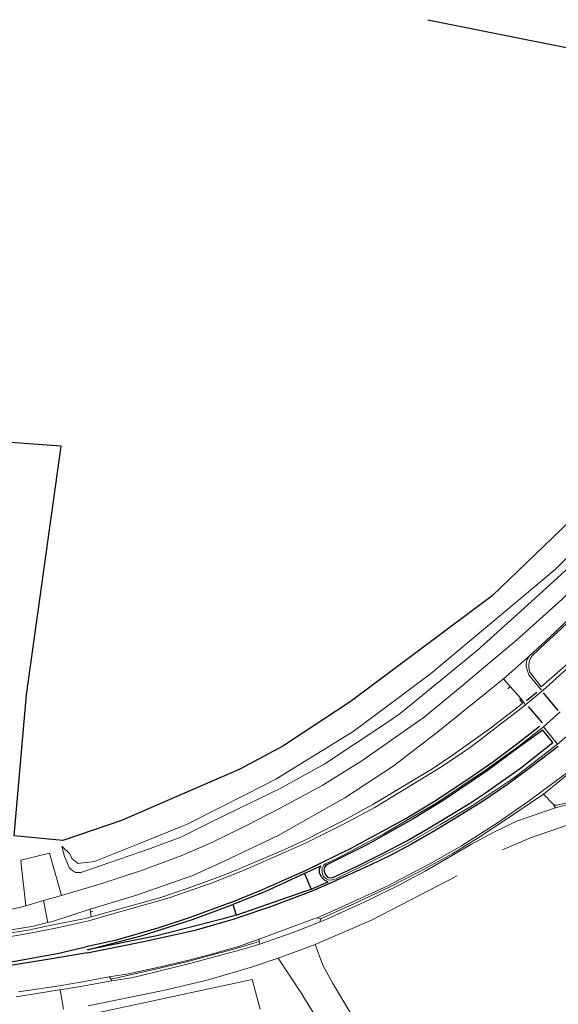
# Model space of a CAD drawing. Header units: metres. Extents: x 169249 to 194689, y 406250 to 412203.
# Tile 308 of 442: x 187714 to 187775, y 410794 to 410905. Entities that reach past the tile are written whole.
import ezdxf

# ---------------------------------------------------------------- set-up
doc = ezdxf.new("R2010")
doc.units = ezdxf.units.M
for name, color, linetype, lineweight in [('BGT_NLCS_N264$0$B-WE-GW-TALUD_KRUIN-G', 252, 'CONTINUOUS', 18), ('BGT_NLCS_N264$0$B-WE-GW-TALUD_TEEN-G', 252, 'CONTINUOUS', 18), ('BGT_NLCS_N264$0$B-WE-IE-TERREINAFSCHEIDING_KUNSTMATIG_HEKWERK-G', 252, 'BGT_NLCS_N264$0$IE-TERREINAFSCHEIDING-KUNSTMATIG', 18), ('BGT_NLCS_N264$0$B-WE-OG-TOPOGRAFIE_TERREIN_GROEN-GV', 252, 'CONTINUOUS', 18), ('BGT_NLCS_N264$0$B-WE-OG-TOPOGRAFIE_TERREIN_GROEN_BOS-GV', 252, 'CONTINUOUS', 18), ('BGT_NLCS_N264$0$B-WE-OG-TOPOGRAFIE_TERREIN_ONBEGROEID-GV', 252, 'CONTINUOUS', 18), ('BGT_NLCS_N264$0$B-WE-OG-TOPOGRAFIE_WEG_BERM-GV', 252, 'CONTINUOUS', 18), ('BGT_NLCS_N264$0$B-WE-OG-TOPOGRAFIE_WEG_RIJWEG-GV', 252, 'CONTINUOUS', 18), ('BGT_NLCS_N264$0$B-WE-OG-TOPOGRAFIE_WEG_RIJWIELPAD-GV', 252, 'CONTINUOUS', 18), ('BGT_NLCS_N264$0$B-WE-OG-TOPOGRAFIE_WEG_VERHARD-G', 252, 'CONTINUOUS', 18), ('X-XX-AL-REFERENTIE-G', 7, 'CONTINUOUS', 18)]:
    doc.layers.add(name, color=color, linetype=linetype, lineweight=lineweight)
for name, color, linetype in [('BGT_NLCS_N264$0$B-WE-IE-TERREINAFSCHEIDING_KUNSTMATIG_HEKWERK_RASTER-G', 252, 'CONTINUOUS'), ('BGT_NLCS_N264$0$B-WE-OG-TOPOGRAFIE_WEG_VERKEERSEILAND-GV', 252, 'CONTINUOUS'), ('BGT_NLCS_N264$0$B-WE-VW-MARKERING-G', 252, 'CONTINUOUS')]:
    doc.layers.add(name, color=color, linetype=linetype)
doc.linetypes.add('BGT_NLCS_N264$0$IE-TERREINAFSCHEIDING-KUNSTMATIG', pattern='A,4,[82,NLCS.SHX,S=0.75,R=90,X=0,Y=0],4,-2', length=10)

# ---------------------------------------------------------------- blocks, each defined once
blk = doc.blocks.new('BGT_NLCS_N264')
at = {"layer": 'BGT_NLCS_N264$0$B-WE-GW-TALUD_KRUIN-G'}
blk.add_polyline3d([(187718.48, 410811.61, 11.18), (187718.76, 410810.47, 11.29), (187719.19, 410809.5, 11.33), (187719.21, 410809.46, 11.34), (187719.3, 410809.21, 11.36), (187719.57, 410808.96, 11.37), (187720.04, 410808.66, 11.38), (187720.61, 410808.65, 11.38), (187728.32, 410811.29, 11.27), (187731.98, 410812.65, 11.27), (187734.93, 410814.14, 11.29), (187737.16, 410815.21, 11.3), (187743.22, 410818.18, 11.3), (187748.28, 410820.95, 11.31), (187755.48, 410825.74, 11.31), (187756.85, 410826.65, 11.31), (187765.58, 410833.8, 11.32), (187770.51, 410838.27, 11.28), (187775.47, 410842.77, 11.3), (187777.37, 410844.69, 11.28)], dxfattribs=at)
at = {"layer": 'BGT_NLCS_N264$0$B-WE-GW-TALUD_TEEN-G'}
blk.add_polyline3d([(187776.68, 410845.27, 10.99), (187774.43, 410842.99, 10.97), (187770.46, 410839.67, 10.94), (187760.29, 410831.18, 10.85), (187754.59, 410826.93, 10.9), (187751.51, 410824.63, 10.92), (187749.24, 410823.23, 10.91), (187742.75, 410819.23, 10.88), (187741.35, 410818.52, 10.88), (187736.57, 410816.09, 10.88), (187732.61, 410814.08, 10.88), (187731.85, 410813.78, 10.9), (187727.48, 410812.02, 10.99), (187722.18, 410809.89, 11.1), (187720.28, 410809.67, 11.15), (187720.18, 410809.76, 11.15), (187719.61, 410810.24, 11.15), (187719.39, 410810.76, 11.12), (187718.48, 410811.61, 11.18)], dxfattribs=at)
at = {"layer": 'BGT_NLCS_N264$0$B-WE-IE-TERREINAFSCHEIDING_KUNSTMATIG_HEKWERK-G'}
blk.add_polyline3d([(187722.16, 410773.56, 11.54), (187722.13, 410792.58, 11.55), (187722.13, 410792.66, 11.55), (187740.04, 410796.51, 11.56), (187740.95, 410793.15, 11.57)], dxfattribs=at)
at = {"layer": 'BGT_NLCS_N264$0$B-WE-IE-TERREINAFSCHEIDING_KUNSTMATIG_HEKWERK_RASTER-G'}
blk.add_polyline3d([(187759.97, 410905.31, 11.01), (187784.38, 410900.41, 11.17), (187787.19, 410899.85, 11.18), (187787.16, 410899.69, 11.18), (187781.71, 410870.53, 10.93), (187779.92, 410853.96, 11.05), (187779.42, 410852.55, 11.06), (187779.26, 410852.09, 11.06), (187778.43, 410850.73, 11.07), (187777.11, 410849.46, 11.04), (187767.27, 410839.99, 10.79), (187751.17, 410827.98, 10.87), (187743.54, 410822.96, 10.87), (187738.65, 410820.34, 10.88), (187725.24, 410814.55, 10.99), (187718.6, 410812.27, 11.06), (187713.07, 410812.8, 10.94), (187714.48, 410828.8, 10.62), (187718.38, 410856.96, 10.67), (187704.67, 410857.95, 10.93), (187702.85, 410858.08, 10.96), (187702.87, 410858.21, 10.96), (187705.94, 410878, 11.2)], dxfattribs=at)
at = {"layer": 'BGT_NLCS_N264$0$B-WE-OG-TOPOGRAFIE_TERREIN_GROEN-GV'}
for points in [[(187718.43, 410806.05, 11.43), (187722.88, 410807.37, 11.4), (187727.63, 410808.91, 11.37), (187732.07, 410810.56, 11.35), (187735.48, 410812.04, 11.34), (187739.42, 410813.97, 11.36), (187743.16, 410815.89, 11.37), (187747.98, 410818.5, 11.32), (187752.48, 410821.29, 11.37), (187759.55, 410826.27, 11.37), (187763.86, 410829.81, 11.36), (187767.02, 410832.46, 11.35), (187770.03, 410834.99, 11.34), (187775.15, 410839.58, 11.3), (187778.26, 410842.61, 11.31), (187778.96, 410843.36, 11.31)], [(187743, 410798.94, 11.79), (187740.1, 410797.95, 11.83), (187734.95, 410796.45, 11.78), (187729.97, 410795.28, 11.78), (187721.46, 410793.52, 11.75)]]:
    blk.add_polyline3d(points, dxfattribs=at)
at = {"layer": 'BGT_NLCS_N264$0$B-WE-OG-TOPOGRAFIE_TERREIN_GROEN_BOS-GV'}
blk.add_polyline3d([(187763.3, 410808.25, 11.9), (187753.68, 410803.26, 11.85), (187747.19, 410800.47, 11.81)], dxfattribs=at)
at = {"layer": 'BGT_NLCS_N264$0$B-WE-OG-TOPOGRAFIE_TERREIN_ONBEGROEID-GV', "linetype": 'Continuous'}
for points in [[(187776.96, 410814.34, 11.79), (187775.89, 410814.06, 11.8), (187771.61, 410812.58, 11.89), (187768.44, 410811.2, 11.89)], [(187705.74, 410803.34, 11.45), (187709.07, 410803.78, 11.45), (187711.84, 410804.25, 11.46), (187713.96, 410804.77, 11.44), (187714.38, 410804.88, 11.43)]]:
    blk.add_polyline3d(points, dxfattribs=at)
at = {"layer": 'BGT_NLCS_N264$0$B-WE-OG-TOPOGRAFIE_WEG_BERM-GV'}
for p, q in [((187769.3, 410829.73, 11.45), (187769.04, 410829.48, 11.54)), ((187721.99, 410804.24, 11.45), (187721.72, 410804.17, 11.47))]:
    blk.add_line(p, q, dxfattribs=at)
for points in [[(187780.21, 410841.04, 11.55), (187774.69, 410835.88, 11.54), (187773.41, 410834.71, 11.54), (187771.77, 410833.16, 11.55), (187771.59, 410832.85, 11.55), (187771.47, 410832.49, 11.55), (187771.41, 410832.15, 11.55), (187771.41, 410831.85, 11.55), (187771.53, 410831.36, 11.54), (187772.84, 410829.68, 11.57), (187777.05, 410833.4, 11.6)], [(187721.79, 410803.61, 11.45), (187729.71, 410805.82, 11.48), (187732.57, 410806.8, 11.48), (187736.83, 410808.36, 11.47), (187739.04, 410809.24, 11.55), (187743.63, 410811.21, 11.56), (187746.02, 410812.31, 11.56), (187750.32, 410814.49, 11.56), (187753.74, 410816.34, 11.57), (187756.77, 410818.16, 11.6), (187760.54, 410820.45, 11.61), (187762.89, 410822.03, 11.61), (187767.08, 410825, 11.62), (187770.21, 410827.44, 11.59), (187770.69, 410827.82, 11.58), (187770.39, 410828.24, 11.54), (187770.52, 410828.36, 11.47)]]:
    blk.add_polyline3d(points, dxfattribs=at)
at = {"layer": 'BGT_NLCS_N264$0$B-WE-OG-TOPOGRAFIE_WEG_RIJWEG-GV'}
blk.add_line((187740.85, 410801.08, 11.66), (187747.05, 410803.38, 11.69), dxfattribs=at)
for points in [[(187793.85, 410851.35, 11.41), (187791.07, 410847.93, 11.47), (187788.14, 410844.26, 11.47), (187785.15, 410840.87, 11.48), (187783.23, 410838.78, 11.49), (187781.36, 410836.87, 11.5), (187777.21, 410833.06, 11.44), (187773.03, 410829.27, 11.48)], [(187771.02, 410827.63, 11.5), (187764.91, 410822.93, 11.47), (187761.65, 410820.71, 11.48), (187753.95, 410816.03, 11.47), (187750.47, 410814.16, 11.46), (187746.18, 410812, 11.45), (187743.78, 410810.94, 11.44), (187739.16, 410808.91, 11.41), (187735.35, 410807.41, 11.37), (187730.66, 410805.77, 11.38), (187723.05, 410803.61, 11.39), (187721.53, 410803.17, 11.41), (187718.13, 410802.42, 11.41), (187717.01, 410802.2, 11.41), (187715.28, 410801.85, 11.41), (187713.37, 410801.51, 11.39), (187711.78, 410801.23, 11.38), (187709.89, 410800.99, 11.37), (187705.85, 410800.42, 11.36), (187701.87, 410799.99, 11.34), (187698.88, 410799.72, 11.37)], [(187774.69, 410823.18, 11.74), (187769.68, 410819.34, 11.73), (187765.05, 410816.25, 11.7), (187761.35, 410814.06, 11.7), (187757.65, 410811.94, 11.69), (187749.58, 410807.93, 11.7), (187749.15, 410807.82, 11.7), (187748.92, 410807.79, 11.7), (187748.66, 410807.82, 11.69), (187748.44, 410807.93, 11.69), (187748.19, 410808.15, 11.69), (187748.07, 410808.35, 11.69), (187747.99, 410808.64, 11.69), (187747.96, 410808.91, 11.69), (187747.99, 410809.13, 11.69), (187748.15, 410809.45, 11.67), (187748.38, 410809.62, 11.62), (187749.82, 410810.3, 11.67), (187755, 410813.01, 11.65), (187758.21, 410814.9, 11.65), (187760.88, 410816.48, 11.7), (187766.63, 410820.32, 11.72), (187770.29, 410822.96, 11.69), (187773.09, 410825.17, 11.69)], [(187723.86, 410796.8, 11.6), (187726.03, 410797.14, 11.61), (187729.32, 410797.88, 11.62), (187732.71, 410798.68, 11.64), (187735.57, 410799.43, 11.62), (187738.51, 410800.25, 11.64), (187740.85, 410801.08, 11.66)], [(187713.56, 410795.12, 11.59), (187718.18, 410795.81, 11.58), (187720.8, 410796.24, 11.59), (187723.86, 410796.8, 11.6)]]:
    blk.add_polyline3d(points, dxfattribs=at)
at = {"layer": 'BGT_NLCS_N264$0$B-WE-OG-TOPOGRAFIE_WEG_RIJWIELPAD-GV'}
for p, q in [((187771.46, 410833.16, 11.44), (187768.56, 410830.58, 11.44)), ((187768.56, 410830.58, 11.44), (187769.3, 410829.73, 11.45)), ((187769.3, 410829.73, 11.45), (187770.52, 410828.36, 11.47)), ((187773.03, 410829.27, 11.48), (187772.78, 410829.4, 11.51)), ((187774.99, 410826.84, 11.62), (187773.09, 410825.17, 11.69)), ((187773.09, 410825.17, 11.69), (187774.69, 410823.18, 11.74)), ((187774.69, 410823.18, 11.74), (187776.66, 410824.87, 11.69)), ((187774.17, 410816.4, 12), (187773.1, 410817.52, 11.81)), ((187774.17, 410816.4, 12), (187774.44, 410815.97, 11.87)), ((187776.39, 410816.5, 11.83), (187774.44, 410815.97, 11.87)), ((187718.43, 410806.05, 11.43), (187716.41, 410805.46, 11.43)), ((187716.41, 410805.46, 11.43), (187714.38, 410804.88, 11.43)), ((187716.87, 410802.97, 11.47), (187716.41, 410805.46, 11.43)), ((187721.72, 410804.17, 11.47), (187721.68, 410804.49, 11.49)), ((187721.79, 410803.61, 11.45), (187721.72, 410804.17, 11.47)), ((187747.42, 410803.51, 11.69), (187747.05, 410803.38, 11.69)), ((187747.79, 410803.41, 11.88), (187747.42, 410803.51, 11.69)), ((187747.76, 410803.07, 11.86), (187747.79, 410803.41, 11.88)), ((187740.85, 410801.08, 11.66), (187740.86, 410800.81, 11.8)), ((187740.86, 410800.81, 11.8), (187740.91, 410800.52, 11.8)), ((187743, 410798.94, 11.79), (187747.19, 410800.47, 11.81)), ((187724.08, 410796.55, 11.72), (187723.86, 410796.8, 11.6)), ((187724.14, 410796.35, 11.73), (187724.08, 410796.55, 11.72)), ((187718.67, 410793.16, 11.74), (187718.27, 410795.34, 11.66))]:
    blk.add_line(p, q, dxfattribs=at)
for points in [[(187771.46, 410833.16, 11.44), (187774.32, 410835.82, 11.42), (187780.42, 410841.69, 11.44), (187786.04, 410847.71, 11.4), (187788.97, 410851.25, 11.4), (187790, 410852.46, 11.39)], [(187772.78, 410829.4, 11.51), (187771.44, 410831.05, 11.45), (187771.22, 410831.61, 11.44), (187771.14, 410831.98, 11.45), (187771.13, 410832.33, 11.45), (187771.18, 410832.65, 11.45), (187771.3, 410832.92, 11.45), (187771.46, 410833.16, 11.44)], [(187721.68, 410804.49, 11.49), (187726.81, 410806.05, 11.4), (187733.31, 410808.3, 11.42), (187736.89, 410809.93, 11.41), (187743.01, 410812.83, 11.43), (187750.58, 410817.1, 11.42), (187756.04, 410820.68, 11.45), (187761.12, 410824.57, 11.44), (187768.56, 410830.58, 11.44)], [(187770.52, 410828.36, 11.47), (187770.94, 410827.79, 11.48), (187771.02, 410827.63, 11.5)], [(187771.02, 410827.63, 11.5), (187771.08, 410827.67, 11.5), (187773.03, 410829.27, 11.48)], [(187776.9, 410820.8, 11.72), (187771.47, 410816.75, 11.76), (187767.86, 410814.27, 11.75), (187763.79, 410811.67, 11.73), (187760.19, 410809.63, 11.73), (187755.38, 410807.08, 11.74), (187749.73, 410804.51, 11.71), (187747.42, 410803.51, 11.69)], [(187773.1, 410817.52, 11.81), (187776.8, 410820.54, 11.92), (187779.68, 410817.46, 11.96), (187774.61, 410816.28, 12), (187774.41, 410816.29, 12), (187774.17, 410816.4, 12)], [(187747.79, 410803.41, 11.88), (187751.67, 410805.14, 11.88), (187755.45, 410806.91, 11.92), (187759.05, 410808.74, 11.95), (187762.79, 410810.8, 11.94), (187765.67, 410812.56, 11.94), (187768.78, 410814.61, 11.94), (187773.1, 410817.52, 11.81)], [(187774.44, 410815.97, 11.87), (187770.14, 410814.51, 11.88), (187767.4, 410813.18, 11.91), (187764.92, 410811.84, 11.89), (187759.69, 410808.79, 11.86), (187756.7, 410807.2, 11.89), (187753.33, 410805.53, 11.84), (187748.52, 410803.36, 11.85), (187747.76, 410803.07, 11.86)], [(187716.87, 410802.97, 11.47), (187717.54, 410803.13, 11.47), (187721.68, 410804.49, 11.49)], [(187698.82, 410800.16, 11.47), (187702.02, 410800.39, 11.48), (187706.98, 410800.98, 11.47), (187711.74, 410801.67, 11.49), (187714.65, 410802.11, 11.46), (187716.94, 410802.58, 11.45), (187721.11, 410803.44, 11.43), (187721.79, 410803.61, 11.45)], [(187698.82, 410800.46, 11.46), (187702.41, 410800.77, 11.46), (187706.56, 410801.25, 11.48), (187709.74, 410801.68, 11.49), (187711.73, 410801.98, 11.49), (187715.07, 410802.53, 11.47), (187716.87, 410802.97, 11.47)], [(187747.76, 410803.07, 11.86), (187744.6, 410801.81, 11.84), (187740.91, 410800.52, 11.8)], [(187724.08, 410796.55, 11.72), (187729.1, 410797.68, 11.75), (187732.77, 410798.54, 11.71), (187738.52, 410800.1, 11.79), (187740.86, 410800.81, 11.8)], [(187740.91, 410800.52, 11.8), (187738.63, 410799.84, 11.75), (187732.83, 410798.29, 11.71), (187729.18, 410797.38, 11.72), (187726.38, 410796.72, 11.78), (187724.14, 410796.35, 11.73)], [(187724.14, 410796.35, 11.73), (187721.01, 410795.78, 11.7), (187718.27, 410795.34, 11.66)], [(187718.27, 410795.34, 11.66), (187718.21, 410795.33, 11.66), (187713.31, 410794.55, 11.73)]]:
    blk.add_polyline3d(points, dxfattribs=at)
at = {"layer": 'BGT_NLCS_N264$0$B-WE-OG-TOPOGRAFIE_WEG_VERHARD-G'}
for points in [[(187714.38, 410804.88, 11.43), (187713.88, 410809.57, 11.09), (187713.83, 410810.03, 11.05), (187717.06, 410810.84, 11.08), (187717.56, 410809.1, 11.2), (187718.43, 410806.05, 11.43)], [(187747.19, 410800.47, 11.81), (187748.07, 410798.14, 11.79), (187749.21, 410796.05, 11.7), (187749.26, 410795.95, 11.7), (187752.63, 410790.3, 11.56), (187756.3, 410784.33, 11.52), (187764.29, 410789.47, 11.38), (187763.62, 410782.49, 11.45), (187762.04, 410781.92, 11.55), (187760.11, 410765.18, 11.53), (187752.4, 410766.1, 11.49), (187752.67, 410768.26, 11.51), (187739.98, 410769.91, 11.54), (187740.46, 410774.15, 11.51)], [(187743, 410798.94, 11.79), (187745.79, 410794.69, 11.65), (187745.81, 410794.66, 11.65), (187752.7, 410783.53, 11.61), (187753.86, 410781.58, 11.6), (187753.03, 410781.76, 11.57)]]:
    blk.add_polyline3d(points, dxfattribs=at)
at = {"layer": 'BGT_NLCS_N264$0$B-WE-OG-TOPOGRAFIE_WEG_VERKEERSEILAND-GV'}
blk.add_polyline3d([(187766.53, 410817.69, 11.84), (187770.5, 410820.48, 11.82), (187774.16, 410823.39, 11.87), (187773.03, 410824.79, 11.78), (187770.38, 410822.88, 11.79), (187766.69, 410820.18, 11.76), (187761.7, 410816.8, 11.76), (187758.37, 410814.76, 11.75), (187753.19, 410811.87, 11.69), (187748.45, 410809.48, 11.7), (187748.25, 410809.22, 11.73), (187748.2, 410808.93, 11.74), (187748.29, 410808.54, 11.77), (187748.4, 410808.33, 11.77), (187748.61, 410808.11, 11.78), (187748.89, 410808.04, 11.79), (187749.19, 410808.08, 11.77), (187751.95, 410809.36, 11.79), (187754.85, 410810.78, 11.79), (187757.58, 410812.23, 11.82), (187760.01, 410813.64, 11.81), (187762.33, 410815.02, 11.8), (187764.69, 410816.48, 11.8), (187766.53, 410817.69, 11.84)], dxfattribs=at)
at = {"layer": 'BGT_NLCS_N264$0$B-WE-VW-MARKERING-G', "linetype": 'Continuous'}
blk.add_line((187772.32, 410829.05, 11.53), (187771.17, 410828.11, 11.54), dxfattribs=at)
at = {"layer": 'BGT_NLCS_N264$0$B-WE-VW-MARKERING-G'}
for p, q in [((187773.07, 410829.01, 11.56), (187774.71, 410827.02, 11.62)), ((187771.35, 410827.46, 11.56), (187772.93, 410825.59, 11.63))]:
    blk.add_line(p, q, dxfattribs=at)
for points in [[(187745.96, 410808.79, 11.55), (187751.27, 410811.41, 11.57), (187757.49, 410814.76, 11.55), (187760.74, 410816.73, 11.57), (187764.51, 410819.21, 11.58), (187767.3, 410821.14, 11.62), (187770.18, 410823.3, 11.58), (187772.64, 410825.24, 11.64)], [(187774.77, 410822.92, 11.71), (187771.62, 410820.54, 11.7), (187769.01, 410818.62, 11.73), (187766.18, 410816.7, 11.73), (187762.99, 410814.72, 11.71), (187760.82, 410813.42, 11.74), (187758.11, 410811.85, 11.68), (187755.7, 410810.57, 11.69), (187753.44, 410809.47, 11.66), (187748.82, 410807.38, 11.66), (187746.95, 410806.58, 11.6)], [(187746.73, 410806.77, 11.63), (187748.69, 410807.6, 11.65), (187748.28, 410807.74, 11.64), (187747.91, 410808.1, 11.64), (187747.84, 410808.25, 11.63), (187747.68, 410808.6, 11.61), (187747.7, 410809.05, 11.63), (187747.84, 410809.38, 11.6), (187745.99, 410808.53, 11.59)], [(187745.99, 410808.53, 11.59), (187746.37, 410807.61, 11.61), (187746.73, 410806.77, 11.63)], [(187737.62, 410805.24, 11.52), (187732.93, 410803.5, 11.51), (187729.46, 410802.38, 11.51), (187724.51, 410800.95, 11.53), (187721.2, 410800.22, 11.51)], [(187738.23, 410803.82, 11.58), (187736.62, 410803.35, 11.58), (187729.23, 410801.45, 11.56), (187721.4, 410799.87, 11.55), (187727.47, 410801.45, 11.57), (187733.3, 410803.31, 11.56), (187737.88, 410805, 11.54)], [(187737.88, 410805, 11.54), (187738.05, 410804.4, 11.56), (187738.23, 410803.82, 11.58)], [(187721.36, 410799.55, 11.54), (187724.75, 410800.22, 11.55), (187727.91, 410800.85, 11.57), (187733.61, 410802.1, 11.56), (187736.99, 410803.1, 11.57), (187738.33, 410803.47, 11.59)]]:
    blk.add_polyline3d(points, dxfattribs=at)
at = {"layer": 'BGT_NLCS_N264$0$B-WE-VW-MARKERING-G', "linetype": 'Continuous'}
for points in [[(187737.62, 410805.24, 11.52), (187741.15, 410806.67, 11.57), (187744.91, 410808.33, 11.55), (187745.96, 410808.79, 11.55)], [(187745.99, 410808.53, 11.59), (187745.02, 410808.08, 11.58), (187741.5, 410806.44, 11.53), (187737.88, 410805, 11.54)], [(187738.23, 410803.82, 11.58), (187743.44, 410805.61, 11.64), (187745.73, 410806.42, 11.64), (187746.73, 410806.77, 11.63)], [(187746.95, 410806.58, 11.6), (187745.85, 410806.16, 11.6), (187742.12, 410804.74, 11.59), (187738.33, 410803.47, 11.59)], [(187712.54, 410798.49, 11.47), (187718.13, 410799.49, 11.45), (187721.2, 410800.22, 11.51)], [(187721.36, 410799.55, 11.54), (187717.58, 410798.88, 11.52), (187712.65, 410798.12, 11.52)]]:
    blk.add_polyline3d(points, dxfattribs=at)

msp = doc.modelspace()

# ---------------------------------------------------------------- block references
at = {"layer": 'X-XX-AL-REFERENTIE-G'}
msp.add_blockref('BGT_NLCS_N264', (0, 0), dxfattribs=at)

doc.saveas('drawing.dxf')
